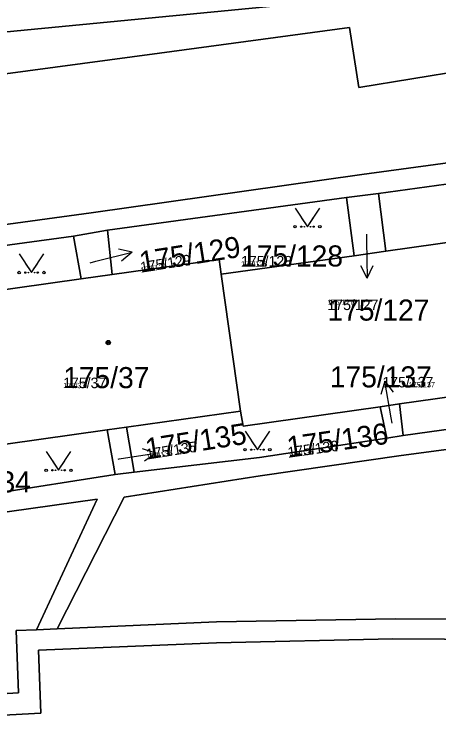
# Model space of a CAD drawing. Extents: x -759873 to -758487, y -975024 to -973516.
# Drawn here: x -759416.9 to -759382.7, y -974652.2 to -974595 of the extents above; entities that cross this region are included whole.
import ezdxf

# ---------------------------------------------------------------- set-up
doc = ezdxf.new("R2010")
doc.units = 0
for name, color, linetype in [('KAT_02_hranice parcel', 7, 'Continuous'), ('KAT_03_1000_st čísla parcelní', 7, 'Continuous'), ('KAT_03_1000_čísla parcelní', 7, 'Continuous'), ('KAT_03_250_st čísla parcelní', 7, 'Continuous'), ('KAT_03_250_čísla parcelní', 7, 'Continuous'), ('KAT_03_500_st čísla parcelní', 7, 'Continuous'), ('KAT_03_500_čísla parcelní', 7, 'Continuous'), ('KAT_05_1000_značky kultur', 7, 'Continuous'), ('KAT_05_250_značky kultur', 7, 'Continuous'), ('KAT_05_500_značky kultur', 7, 'Continuous'), ('KAT_07_1000_značky budov', 7, 'Continuous'), ('KAT_07_250_značky budov', 7, 'Continuous'), ('KAT_07_500_značky budov', 7, 'Continuous'), ('KAT_12_pomocná šipka', 7, 'Continuous'), ('KAT_14_plocha_budovy', 7, 'Continuous'), ('KAT_14_plocha_pozemek', 7, 'Continuous')]:
    doc.layers.add(name, color=color, linetype=linetype)

msp = doc.modelspace()

# ---------------------------------------------------------------- linework, layer by layer
at = {"layer": 'KAT_02_hranice parcel'}
for p, q in [((-759387.52, -974609.43), (-759368.83, -974606.86)), ((-759390.1, -974609.76), (-759387.52, -974609.43)), ((-759387.52, -974609.43), (-759386.93, -974614.09)), ((-759409.37, -974612.4), (-759390.1, -974609.76)), ((-759390.1, -974609.76), (-759389.49, -974614.45)), ((-759430.89, -974615.42), (-759412.1, -974612.87)), ((-759412.1, -974612.87), (-759409.37, -974612.4)), ((-759412.1, -974612.87), (-759411.48, -974616.32)), ((-759409.37, -974612.4), (-759408.98, -974615.97)), ((-759386.93, -974614.09), (-759389.49, -974614.45)), ((-759389.49, -974614.45), (-759400.2, -974615.95)), ((-759411.48, -974616.32), (-759421.96, -974617.8)), ((-759408.98, -974615.97), (-759411.48, -974616.32)), ((-759398.65, -974626.98), (-759400.2, -974615.95)), ((-759387.39, -974626.63), (-759385.82, -974626.4)), ((-759386.84, -974629.17), (-759387.39, -974626.63)), ((-759385.53, -974628.94), (-759385.82, -974626.4)), ((-759385.53, -974628.94), (-759365.46, -974626.16)), ((-759407.84, -974628.27), (-759398.65, -974626.98)), ((-759409.39, -974628.49), (-759407.84, -974628.27)), ((-759407.21, -974631.91), (-759407.84, -974628.27)), ((-759420.25, -974630.02), (-759409.39, -974628.49)), ((-759408.76, -974632.09), (-759409.39, -974628.49)), ((-759386.84, -974629.17), (-759385.53, -974628.94)), ((-759428.61, -974635.2), (-759408.76, -974632.09)), ((-759408.76, -974632.09), (-759407.21, -974631.91)), ((-759415.08, -974644.61), (-759413.41, -974644.54))]:
    msp.add_line(p, q, dxfattribs=at)
for points in [[(-759547.08, -974592.24), (-759448.7, -974599.4), (-759353.14, -974590.15)], [(-759458.72, -974606.33), (-759449.13, -974606.08), (-759449.06, -974608.45), (-759439.51, -974607.65), (-759419.34, -974604.87), (-759419.81, -974600.08), (-759405.17, -974598.13), (-759389.85, -974596.04), (-759389.12, -974600.88), (-759380.57, -974599.49)], [(-759458.92, -974616), (-759446.09, -974615.46), (-759436.69, -974614.55), (-759410.69, -974610.98), (-759388.86, -974607.91), (-759367.29, -974604.96), (-759345.7, -974602.61), (-759338.26, -974601.71), (-759332.17, -974600.63), (-759322.77, -974598.39)], [(-759368.09, -974611.44), (-759378.55, -974612.91), (-759386.93, -974614.09)], [(-759400.2, -974615.95), (-759400.37, -974614.76), (-759408.98, -974615.97)], [(-759312.58, -974644.18), (-759322.18, -974621.76), (-759327.25, -974622.45), (-759326.46, -974628.21), (-759332.53, -974629.17), (-759333.42, -974623.27), (-759343.54, -974624.73), (-759363.85, -974627.65), (-759385.69, -974630.57), (-759397.07, -974632.2), (-759408.02, -974633.91), (-759413.41, -974644.54)], [(-759385.82, -974626.4), (-759376.83, -974625.13), (-759365.95, -974623.61)], [(-759398.65, -974626.98), (-759398.42, -974628.19), (-759387.39, -974626.63)], [(-759407.21, -974631.91), (-759397.11, -974630.72), (-759386.84, -974629.17)], [(-759415.08, -974644.61), (-759410.2, -974634.07), (-759424.37, -974636.08), (-759447.2, -974639.07), (-759452.03, -974640.02), (-759452.21, -974641.62), (-759449.73, -974641.73), (-759449.7, -974643.81), (-759451.74, -974643.76), (-759452.74, -974644.77), (-759455.66, -974648.47), (-759455.81, -974650.42), (-759455.76, -974651.64)], [(-759413.41, -974644.54), (-759400.59, -974643.97), (-759386.15, -974643.72), (-759353.03, -974643.87), (-759323.19, -974644.14), (-759312.58, -974644.18)], [(-759455.76, -974651.64), (-759441.99, -974651.19), (-759436.21, -974650.86), (-759416.54, -974649.7), (-759416.73, -974644.68), (-759415.08, -974644.61)], [(-759301.4, -974651.09), (-759309.93, -974650.8), (-759309.98, -974645.76), (-759323.06, -974645.78), (-759353.1, -974645.55), (-759386.38, -974645.33), (-759400.57, -974645.67), (-759414.93, -974646.26), (-759414.73, -974651.33), (-759436.14, -974652.5), (-759441.93, -974652.85), (-759450.38, -974653.47), (-759468.91, -974653.71), (-759482.38, -974653.4), (-759482.33, -974648.6), (-759512.45, -974647.4), (-759531.67, -974646.64), (-759556.45, -974645.57)]]:
    msp.add_lwpolyline(points, dxfattribs=at)
at = {"layer": 'KAT_05_1000_značky kultur'}
for points in [[(-759394.25, -974610.609), (-759393.25, -974612.11), (-759392.25, -974610.609)], [(-759416.49, -974614.309), (-759415.49, -974615.81), (-759414.49, -974614.309)], [(-759398.28, -974628.589), (-759397.28, -974630.09), (-759396.28, -974628.589)], [(-759414.31, -974630.249), (-759413.31, -974631.75), (-759412.31, -974630.249)]]:
    msp.add_lwpolyline(points, dxfattribs=at)
for centre in [(-759394.25, -974612.109), (-759392.25, -974612.109), (-759416.49, -974615.809), (-759414.49, -974615.809), (-759398.28, -974630.089), (-759396.28, -974630.089), (-759414.31, -974631.749), (-759412.31, -974631.749)]:
    msp.add_circle(centre, 0.1, dxfattribs=at)
at = {"layer": 'KAT_05_250_značky kultur'}
for points in [[(-759393.5, -974611.735), (-759393.25, -974612.11), (-759393, -974611.735)], [(-759415.74, -974615.435), (-759415.49, -974615.81), (-759415.24, -974615.435)], [(-759397.53, -974629.715), (-759397.28, -974630.09), (-759397.03, -974629.715)], [(-759413.56, -974631.375), (-759413.31, -974631.75), (-759413.06, -974631.375)]]:
    msp.add_lwpolyline(points, dxfattribs=at)
for centre in [(-759393.5, -974612.11), (-759393, -974612.11), (-759415.74, -974615.81), (-759415.24, -974615.81), (-759397.53, -974630.09), (-759397.03, -974630.09), (-759413.56, -974631.75), (-759413.06, -974631.75)]:
    msp.add_circle(centre, 0.025, dxfattribs=at)
at = {"layer": 'KAT_05_500_značky kultur'}
for points in [[(-759393.75, -974611.36), (-759393.25, -974612.11), (-759392.75, -974611.36)], [(-759415.99, -974615.059), (-759415.49, -974615.81), (-759414.99, -974615.059)], [(-759397.78, -974629.34), (-759397.28, -974630.09), (-759396.78, -974629.34)], [(-759413.81, -974631), (-759413.31, -974631.75), (-759412.81, -974631)]]:
    msp.add_lwpolyline(points, dxfattribs=at)
for centre in [(-759393.75, -974612.11), (-759392.75, -974612.11), (-759415.99, -974615.81), (-759414.99, -974615.81), (-759397.78, -974630.09), (-759396.78, -974630.09), (-759413.81, -974631.75), (-759412.81, -974631.75)]:
    msp.add_circle(centre, 0.05, dxfattribs=at)
at = {"layer": 'KAT_07_1000_značky budov'}
msp.add_circle((-759409.307, -974621.459), 0.175, dxfattribs=at)
at = {"layer": 'KAT_07_250_značky budov'}
msp.add_circle((-759409.302, -974621.46), 0.0437, dxfattribs=at)
at = {"layer": 'KAT_07_500_značky budov'}
msp.add_circle((-759409.303, -974621.46), 0.0875, dxfattribs=at)
at = {"layer": 'KAT_12_pomocná šipka'}
for p, q in [((-759388.49, -974612.7), (-759388.48, -974613.25)), ((-759388.48, -974613.25), (-759388.428, -974616.251)), ((-759407.388, -974614.174), (-759408.481, -974613.93)), ((-759410.3, -974614.9), (-759407.388, -974614.174)), ((-759407.388, -974614.174), (-759408.239, -974614.902)), ((-759410.77, -974615.02), (-759410.3, -974614.9)), ((-759388.428, -974616.251), (-759387.944, -974615.24)), ((-759388.428, -974616.251), (-759388.946, -974615.258)), ((-759387.011, -974624.565), (-759387.33, -974625.638)), ((-759386.49, -974627.52), (-759387.011, -974624.565)), ((-759387.011, -974624.565), (-759386.344, -974625.464)), ((-759386.41, -974627.95), (-759386.49, -974627.52)), ((-759405.466, -974630.371), (-759406.533, -974630.033)), ((-759408.43, -974630.84), (-759405.466, -974630.371)), ((-759405.466, -974630.371), (-759406.377, -974631.022)), ((-759408.5, -974630.85), (-759408.43, -974630.84))]:
    msp.add_line(p, q, dxfattribs=at)
at = {"layer": 'KAT_14_plocha_budovy'}
for points in [[(-759400.2, -974615.95), (-759398.65, -974626.98), (-759398.42, -974628.19), (-759387.39, -974626.63), (-759385.82, -974626.4), (-759376.83, -974625.13), (-759365.95, -974623.61), (-759364.43, -974623.4), (-759355.22, -974622.12), (-759355.36, -974620.75), (-759356.89, -974609.86), (-759365.44, -974611.06), (-759368.09, -974611.44), (-759378.55, -974612.91), (-759386.93, -974614.09), (-759389.49, -974614.45)], [(-759420.25, -974630.02), (-759409.39, -974628.49), (-759407.84, -974628.27), (-759398.65, -974626.98), (-759400.2, -974615.95), (-759400.37, -974614.76), (-759408.98, -974615.97), (-759411.48, -974616.32), (-759421.96, -974617.8), (-759430.36, -974618.98), (-759432.83, -974619.33), (-759443.55, -974620.83), (-759441.82, -974633.15), (-759430.73, -974631.54), (-759429, -974631.29)]]:
    msp.add_lwpolyline(points, close=True, dxfattribs=at)
at = {"layer": 'KAT_14_plocha_pozemek'}
for points in [[(-759353.14, -974590.15), (-759355.46, -974587.9), (-759370.19, -974589.29), (-759382.8, -974590.19), (-759390.95, -974590), (-759405.56, -974590.95), (-759424.58, -974592.4), (-759444.22, -974592.7), (-759459.82, -974591.36), (-759476.84, -974591.63), (-759487.86, -974590.72), (-759504.11, -974587.5), (-759520.18, -974585.89), (-759541.79, -974583.51), (-759547.64, -974583.57), (-759547.08, -974592.24), (-759448.7, -974599.4)], [(-759386.93, -974614.09), (-759378.55, -974612.91), (-759368.09, -974611.44), (-759368.83, -974606.86), (-759387.52, -974609.43)], [(-759389.49, -974614.45), (-759386.93, -974614.09), (-759387.52, -974609.43), (-759390.1, -974609.76)], [(-759408.98, -974615.97), (-759400.37, -974614.76), (-759400.2, -974615.95), (-759389.49, -974614.45), (-759390.1, -974609.76), (-759409.37, -974612.4)], [(-759387.39, -974626.63), (-759385.82, -974626.4), (-759376.83, -974625.13), (-759365.95, -974623.61), (-759364.43, -974623.4), (-759355.22, -974622.12), (-759355.36, -974620.75), (-759356.89, -974609.86), (-759365.44, -974611.06), (-759368.09, -974611.44), (-759378.55, -974612.91), (-759386.93, -974614.09), (-759389.49, -974614.45), (-759400.2, -974615.95), (-759398.65, -974626.98), (-759398.42, -974628.19)], [(-759430.36, -974618.98), (-759421.96, -974617.8), (-759411.48, -974616.32), (-759412.1, -974612.87), (-759430.89, -974615.42)], [(-759411.48, -974616.32), (-759408.98, -974615.97), (-759409.37, -974612.4), (-759412.1, -974612.87)], [(-759398.65, -974626.98), (-759400.2, -974615.95), (-759400.37, -974614.76), (-759408.98, -974615.97), (-759411.48, -974616.32), (-759421.96, -974617.8), (-759420.25, -974630.02), (-759409.39, -974628.49), (-759407.84, -974628.27)], [(-759322.18, -974621.76), (-759327.25, -974622.45), (-759326.46, -974628.21), (-759332.53, -974629.17), (-759333.42, -974623.27), (-759343.54, -974624.73), (-759363.85, -974627.65), (-759385.69, -974630.57), (-759397.07, -974632.2), (-759408.02, -974633.91), (-759413.41, -974644.54), (-759400.59, -974643.97), (-759386.15, -974643.72), (-759353.03, -974643.87), (-759323.19, -974644.14), (-759312.58, -974644.18)], [(-759365.46, -974626.16), (-759365.95, -974623.61), (-759376.83, -974625.13), (-759385.82, -974626.4), (-759385.53, -974628.94)], [(-759386.84, -974629.17), (-759387.39, -974626.63), (-759398.42, -974628.19), (-759398.65, -974626.98), (-759407.84, -974628.27), (-759407.21, -974631.91), (-759397.11, -974630.72)], [(-759385.53, -974628.94), (-759385.82, -974626.4), (-759387.39, -974626.63), (-759386.84, -974629.17)], [(-759407.21, -974631.91), (-759407.84, -974628.27), (-759409.39, -974628.49), (-759408.76, -974632.09)], [(-759408.76, -974632.09), (-759409.39, -974628.49), (-759420.25, -974630.02), (-759429, -974631.29), (-759428.61, -974635.2)], [(-759455.66, -974648.47), (-759455.81, -974650.42), (-759455.76, -974651.64), (-759441.99, -974651.19), (-759436.21, -974650.86), (-759416.54, -974649.7), (-759416.73, -974644.68), (-759415.08, -974644.61), (-759410.2, -974634.07), (-759424.37, -974636.08), (-759447.2, -974639.07), (-759452.03, -974640.02), (-759452.21, -974641.62), (-759449.73, -974641.73), (-759449.7, -974643.81), (-759451.74, -974643.76), (-759452.74, -974644.77)]]:
    msp.add_lwpolyline(points, close=True, dxfattribs=at)
for points in [[(-759458.72, -974606.33), (-759449.13, -974606.08), (-759449.06, -974608.45), (-759439.51, -974607.65), (-759419.34, -974604.87), (-759419.81, -974600.08), (-759405.17, -974598.13), (-759389.85, -974596.04), (-759389.12, -974600.88), (-759380.57, -974599.49), (-759378.71, -974595.24), (-759373.45, -974593.39), (-759366.17, -974592.45), (-759351.66, -974591.58), (-759353.14, -974590.15), (-759448.7, -974599.4), (-759547.08, -974592.24)], [(-759375.62, -974597.43), (-759376.67, -974599.04), (-759380.57, -974599.49), (-759389.12, -974600.88), (-759389.85, -974596.04), (-759405.17, -974598.13), (-759419.81, -974600.08), (-759419.34, -974604.87), (-759439.51, -974607.65), (-759449.06, -974608.45), (-759449.13, -974606.08), (-759458.72, -974606.33)], [(-759367.29, -974604.96), (-759388.86, -974607.91), (-759410.69, -974610.98), (-759436.69, -974614.55), (-759446.09, -974615.46), (-759458.92, -974616)], [(-759458.92, -974616), (-759446.09, -974615.46), (-759436.69, -974614.55), (-759410.69, -974610.98), (-759388.86, -974607.91), (-759367.29, -974604.96)], [(-759458.75, -974617.66), (-759453.56, -974617.5), (-759452.05, -974617.44), (-759446, -974617.08), (-759433.38, -974615.82), (-759430.89, -974615.42), (-759412.1, -974612.87), (-759409.37, -974612.4), (-759390.1, -974609.76), (-759387.52, -974609.43), (-759368.83, -974606.86)], [(-759365.46, -974626.16), (-759385.53, -974628.94), (-759386.84, -974629.17), (-759397.11, -974630.72), (-759407.21, -974631.91), (-759408.76, -974632.09), (-759428.61, -974635.2), (-759430.26, -974635.44), (-759447.43, -974637.66), (-759452.11, -974638.45), (-759452.1, -974630.69), (-759452.1, -974623.73), (-759452.05, -974617.44), (-759453.56, -974617.5), (-759453.57, -974623.69), (-759453.57, -974630.65), (-759453.6, -974638.11), (-759453.76, -974638.72), (-759465.53, -974640.52)], [(-759457.23, -974651.73), (-759455.76, -974651.64), (-759455.81, -974650.42), (-759455.66, -974648.47), (-759452.74, -974644.77), (-759451.74, -974643.76), (-759449.7, -974643.81), (-759449.73, -974641.73), (-759452.21, -974641.62), (-759452.03, -974640.02), (-759447.2, -974639.07), (-759424.37, -974636.08), (-759410.2, -974634.07), (-759415.08, -974644.61), (-759413.41, -974644.54), (-759408.02, -974633.91), (-759397.07, -974632.2), (-759385.69, -974630.57), (-759363.85, -974627.65), (-759343.54, -974624.73), (-759333.42, -974623.27), (-759332.53, -974629.17), (-759326.46, -974628.21)], [(-759353.03, -974643.87), (-759386.15, -974643.72), (-759400.59, -974643.97), (-759413.41, -974644.54), (-759415.08, -974644.61), (-759416.73, -974644.68), (-759416.54, -974649.7), (-759436.21, -974650.86), (-759441.99, -974651.19), (-759455.76, -974651.64), (-759457.23, -974651.73)], [(-759436.14, -974652.5), (-759414.73, -974651.33), (-759414.93, -974646.26), (-759400.57, -974645.67), (-759386.38, -974645.33), (-759353.1, -974645.55)], [(-759297.43, -974657.37), (-759290.03, -974651.55), (-759299.44, -974651.21), (-759301.4, -974651.09), (-759309.93, -974650.8), (-759309.98, -974645.76), (-759323.06, -974645.78), (-759353.1, -974645.55), (-759386.38, -974645.33), (-759400.57, -974645.67), (-759414.93, -974646.26), (-759414.73, -974651.33), (-759436.14, -974652.5)]]:
    msp.add_lwpolyline(points, dxfattribs=at)

# ---------------------------------------------------------------- texts
at = {"layer": 'KAT_03_1000_st čísla parcelní'}
msp.add_text('175/37', height=1.7, dxfattribs=at).set_placement((-759412.94, -974625.13))
at = {"layer": 'KAT_03_1000_čísla parcelní'}
for s, rotation, p in [('175/129', 9, (-759406.657, -974615.819)), ('175/135', 9, (-759406.177, -974630.889)), ('175/136', 8, (-759394.781, -974630.741))]:
    msp.add_text(s, height=1.7, rotation=rotation, dxfattribs=at).set_placement(p)
for s, p in [('175/128', (-759398.6, -974615.32)), ('175/127', (-759391.64, -974619.683)), ('175/137', (-759391.446, -974625.07)), ('175/134', (-759423.76, -974633.539))]:
    msp.add_text(s, height=1.7, dxfattribs=at).set_placement(p)
at = {"layer": 'KAT_03_250_st čísla parcelní'}
msp.add_text('175/37', height=0.425, dxfattribs=at).set_placement((-759412.94, -974625.13))
at = {"layer": 'KAT_03_250_čísla parcelní'}
for s, rotation, p in [('175/129', 9, (-759406.657, -974615.819)), ('175/136', 8, (-759394.781, -974630.741)), ('175/135', 9, (-759406.177, -974630.889))]:
    msp.add_text(s, height=0.425, rotation=rotation, dxfattribs=at).set_placement(p)
for s, p in [('175/128', (-759398.6, -974615.32)), ('175/127', (-759391.64, -974618.408)), ('175/137', (-759385.09, -974625.07))]:
    msp.add_text(s, height=0.425, dxfattribs=at).set_placement(p)
at = {"layer": 'KAT_03_500_st čísla parcelní'}
msp.add_text('175/37', height=0.85, dxfattribs=at).set_placement((-759412.94, -974625.13))
at = {"layer": 'KAT_03_500_čísla parcelní'}
for s, rotation, p in [('175/129', 9, (-759406.657, -974615.819)), ('175/135', 9, (-759406.177, -974630.889)), ('175/136', 8, (-759394.781, -974630.741))]:
    msp.add_text(s, height=0.85, rotation=rotation, dxfattribs=at).set_placement(p)
for s, p in [('175/128', (-759398.6, -974615.32)), ('175/127', (-759391.64, -974618.833)), ('175/137', (-759387.209, -974625.07))]:
    msp.add_text(s, height=0.85, dxfattribs=at).set_placement(p)

doc.saveas('drawing.dxf')
